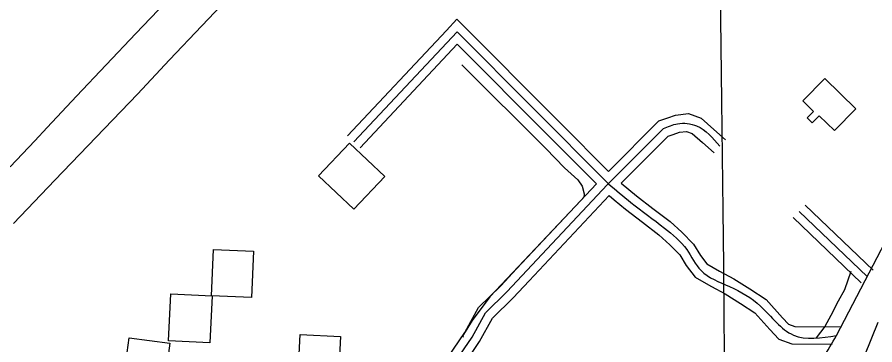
# Model space of a CAD drawing. Extents: x 3683613 to 3738215, y 469626 to 495384.
# Drawn here: x 3697058 to 3698541, y 487807 to 488373 of the extents above; entities that cross this region are included whole.
import ezdxf

# ---------------------------------------------------------------- set-up
doc = ezdxf.new("R2010")
doc.units = 0
for name, color, linetype in [('V-BLDG-OTLN', 7, 'Continuous'), ('V-GRID-MAJR', 7, 'Continuous'), ('V-ROAD-CNTR', 7, 'Continuous'), ('V-RUNW-EDGE', 7, 'Continuous'), ('V-SITE-VEGE', 7, 'Continuous'), ('V-TOPO-SHOR', 7, 'Continuous')]:
    doc.layers.add(name, color=color, linetype=linetype)

msp = doc.modelspace()

# ---------------------------------------------------------------- linework, layer by layer
at = {"layer": 'V-BLDG-OTLN'}
for points in [[(3698454.693, 488267.255), (3698508.31, 488214.95900000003), (3698471.298, 488177.016), (3698445.1, 488202.56700000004), (3698433.181, 488190.344), (3698424.34, 488198.968), (3698435.272, 488210.177), (3698416.697, 488228.29600000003)], [(3697579.091, 488098.911), (3697632.645, 488155.592), (3697693.833, 488097.781), (3697640.282, 488041.10000000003)], [(3697466.906, 487968.445), (3697463.424, 487888.526), (3697393.897, 487891.555), (3697397.376, 487971.474)], [(3697390.9250000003, 487810.108), (3697319.696, 487813.744), (3697323.833, 487894.822), (3697395.06, 487891.18700000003)], [(3697617.264, 487821.159), (3697613.25, 487740.691), (3697543.632, 487744.163), (3697547.648, 487824.63300000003)]]:
    msp.add_lwpolyline(points, close=True, dxfattribs=at)
msp.add_lwpolyline([(3697031.899, 487587.739), (3697077.813, 487581.619), (3697086.343, 487645.636), (3697132.572, 487639.473), (3697141.094, 487703.403), (3697188.2430000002, 487697.12), (3697196.7970000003, 487761.292), (3697243.092, 487755.124), (3697251.5810000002, 487818.816), (3697321.944, 487809.43700000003), (3697313.308, 487744.63800000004), (3697266.349, 487750.897), (3697257.85, 487687.128), (3697212.2970000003, 487693.19800000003), (3697203.65, 487628.316), (3697155.966, 487634.67100000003), (3697147.559, 487571.594), (3697099.343, 487578.021), (3697090.721, 487513.331), (3697044.717, 487519.462)], dxfattribs=at)
at = {"layer": 'V-GRID-MAJR'}
msp.add_spline([(3698426.819, 475163.32300000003), (3698357.213, 481220.729), (3698287.573, 487281.219), (3698217.932, 493341.72000000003), (3698217.897, 493344.793)], degree=3, dxfattribs=at)
at = {"layer": 'V-ROAD-CNTR'}
for points in [[(3698475.067010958, 487822.7133285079), (3698630.36070037, 488120.00973391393), (3698680.828599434, 488231.284511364), (3698901.45515818, 488755.90046212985), (3698955.7940495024, 488885.03920385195), (3699145.601669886, 489298.90237612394), (3699388.811183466, 489821.22333148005)], [(3697800.37236035, 488350.30227332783), (3697818.523324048, 488369.6722345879), (3697998.1149648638, 488189.33559526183)], [(3697629.433702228, 488167.8756381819), (3697800.37236035, 488350.30227332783)], [(3697640.379680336, 488157.619658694), (3697818.851323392, 488348.085277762), (3698080.7007996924, 488085.1498036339)], [(3697651.3256584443, 488147.3636792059), (3697819.179322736, 488326.498320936)], [(3697819.179322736, 488326.498320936), (3697976.85700738, 488168.16563760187)], [(3698080.693799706, 488106.41476110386), (3698167.583625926, 488193.7795863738), (3698183.1585947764, 488199.02857587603), (3698196.793567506, 488203.6225666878), (3698219.2205226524, 488206.4915609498), (3698240.8934793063, 488198.32157728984), (3698263.00643508, 488178.902616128), (3698283.068394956, 488161.285651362)], [(3697998.1149648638, 488189.3365952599), (3698080.693799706, 488106.41476110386)], [(3697905.148150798, 487898.4081771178), (3698079.1888027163, 488083.629806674), (3698175.724609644, 488180.69461254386)], [(3697976.85700738, 488168.16663759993), (3698059.789841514, 488084.88980415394)], [(3698102.8867553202, 488086.18480156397), (3698183.865593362, 488167.6096387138), (3698192.738575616, 488170.59863273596), (3698203.5535539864, 488174.242625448), (3698215.622529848, 488175.78762235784), (3698225.2015106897, 488172.17562958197), (3698243.2104746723, 488156.360661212), (3698263.2724345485, 488138.74369644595)], [(3697921.7441176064, 487937.97509798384), (3698059.789841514, 488084.88980415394)], [(3698102.8867553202, 488086.18480156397), (3698128.88170333, 488064.5188448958), (3698157.4686461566, 488042.44788903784), (3698187.087586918, 488020.1099337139), (3698207.8125454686, 488001.4639710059), (3698227.934505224, 487980.73801245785), (3698240.0634809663, 487960.89905213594), (3698250.89145931, 487946.45408102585), (3698272.4054162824, 487934.05610582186), (3698272.893415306, 487933.7941063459)], [(3697943.606073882, 487917.43113907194), (3698081.9067972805, 488064.6168446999)], [(3698081.9067972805, 488064.6168446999), (3698090.492780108, 488057.4598590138), (3698110.105740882, 488041.1148917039), (3698139.268682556, 488018.59793673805), (3698167.9876251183, 487996.9399800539), (3698186.994587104, 487979.84001425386), (3698204.082552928, 487962.238049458), (3698215.207530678, 487944.0410858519), (3698230.5794999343, 487923.53412686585), (3698257.8234454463, 487907.83415826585), (3698258.7154436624, 487907.3561592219)], [(3698538.68088373, 487935.4631030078), (3698420.9101192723, 488048.28487736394)], [(3698528.303904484, 487924.63112467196), (3698410.533140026, 488037.45289902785)], [(3698517.926925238, 487913.79914633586), (3698400.15616078, 488026.620920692)], [(3697767.796425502, 487742.981487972), (3697791.8753773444, 487768.5304368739), (3697832.259296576, 487827.88331816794), (3697855.8912493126, 487870.95523202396), (3697894.4161722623, 487908.8921561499), (3697921.743117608, 487937.97509798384)], [(3698272.8794153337, 487933.80210632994), (3698297.4043662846, 487920.68113257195), (3698325.03631102, 487903.34716723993), (3698353.6492537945, 487884.8262042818), (3698381.5281980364, 487853.6002667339), (3698392.28117653, 487842.436289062), (3698403.1051548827, 487838.52229689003), (3698482.856995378, 487837.626298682)], [(3697789.628381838, 487722.405529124), (3697815.3393304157, 487749.6864745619), (3697857.869245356, 487812.19334954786), (3697880.075200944, 487852.6672686), (3697915.880129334, 487887.924198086), (3697943.6070738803, 487917.4331390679)], [(3698258.727443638, 487907.35015923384), (3698282.338396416, 487894.7171845), (3698308.914343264, 487878.04721784), (3698333.959293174, 487861.83625026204), (3698359.528242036, 487833.19630754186), (3698375.5152100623, 487816.5983407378), (3698397.685165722, 487808.58035677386), (3698467.277026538, 487807.79935833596)], [(3697603.9977531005, 487554.171865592), (3697637.4916861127, 487582.8528082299), (3697803.60735388, 487759.1084557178), (3697845.064270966, 487820.038333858), (3697867.983225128, 487861.81125031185), (3697905.148150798, 487898.4081771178)]]:
    msp.add_lwpolyline(points, dxfattribs=at)
for points in [[(3698175.724609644, 488180.69461254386), (3698200.1735607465, 488188.9325960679), (3698233.047494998, 488185.248603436), (3698273.170414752, 488150.01467390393)], [(3698080.7007996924, 488085.1498036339), (3698119.493722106, 488052.81686829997), (3698177.537606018, 488008.5249568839), (3698216.0085290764, 487971.48803095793), (3698240.735479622, 487934.99410394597), (3698289.8713813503, 487907.699158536), (3698343.8042734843, 487873.3312272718), (3698400.395160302, 487823.5513268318), (3698475.067010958, 487822.7133285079)], [(3698338.0282850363, 487619.12573568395), (3698377.6852057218, 487664.1956455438), (3698429.1911027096, 487744.2694853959), (3698475.067010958, 487822.7133285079)]]:
    msp.add_spline(points, degree=3, dxfattribs=at)
at = {"layer": 'V-RUNW-EDGE'}
for points in [[(3697433.264, 488417.385), (3697377.349, 488358.391), (3697321.578, 488299.265), (3697265.948, 488240.006), (3697194.506, 488165.604), (3697123.164, 488091.104), (3697051.9220000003, 488016.51)], [(3697045.643, 488114.498), (3697067.272, 488136.994), (3697088.747, 488159.634), (3697110.065, 488182.42), (3697160.882, 488236.80700000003), (3697211.889, 488291.012), (3697263.089, 488345.032), (3697314.4820000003, 488398.876)]]:
    msp.add_lwpolyline(points, dxfattribs=at)
at = {"layer": 'V-SITE-VEGE'}
msp.add_lwpolyline([(3698524.073, 487788.821), (3698547.208, 487846.038)], dxfattribs=at)
at = {"layer": 'V-TOPO-SHOR'}
for points in [[(3697827.188, 488291.12200000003), (3697972.375, 488146.333), (3698004.795, 488112.719), (3698027.558, 488091.901), (3698035.416, 488080.842), (3698038.591, 488067.929), (3698038.106, 488062.027), (3698033.483, 488056.64), (3697875.525, 487889.41500000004), (3697845.004, 487848.797), (3697830.109, 487824.371), (3697828.392, 487821.393), (3697830.193, 487819.656)], [(3698500.102, 487933.429), (3698488.866, 487901.992), (3698478.0160000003, 487882.35000000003), (3698465.488, 487857.374), (3698454.626, 487838.324), (3698439.649, 487818.61)]]:
    msp.add_lwpolyline(points, dxfattribs=at)

doc.saveas('drawing.dxf')
